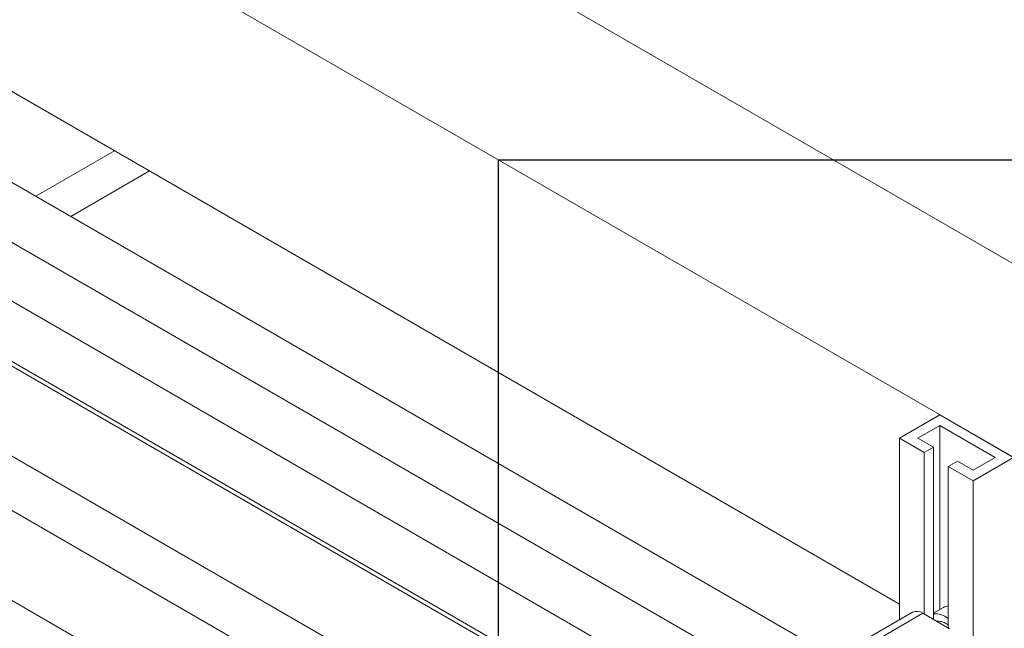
# Model space of a CAD drawing. Header units: millimetres. Extents: x 525 to 29324, y 175 to 20618.
# Tile 389 of 588: x 20480 to 20858, y 13926 to 14160. Entities that reach past the tile are written whole.
import ezdxf

# ---------------------------------------------------------------- set-up
doc = ezdxf.new("R2010")
doc.units = ezdxf.units.MM
doc.linetypes.add('SLD-Continua', pattern=[0])
doc.layers.add('COTAS', color=1, linetype='SLD-Continua')

msp = doc.modelspace()

# ---------------------------------------------------------------- linework, layer by layer
at = {"color": 7, "linetype": 'SLD-Continua', "lineweight": 18, "ltscale": 35}
for p, q in [((20793, 13915.11), (19770.33, 14505.33)), ((19760.35, 14488), (20772.99, 13903.56)), ((20753.4, 13892.25), (19730.74, 14482.48)), ((19720.75, 14465.15), (20742.39, 13875.51)), ((20742.39, 13873.73), (19768.6, 14435.75)), ((20742.39, 13873.73), (19768.6, 14435.75)), ((19753.61, 14409.77), (20742.39, 13839.09)), ((19753.61, 14409.77), (20742.39, 13839.09)), ((20740.37, 13819.4), (19720.52, 14408)), ((19705.52, 14382.01), (20725.42, 13793.39)), ((21165.95, 13816.5), (20388.13, 14265.42)), ((21165.95, 13816.5), (20388.13, 14265.42)), ((21165.95, 13816.5), (20388.13, 14265.42)), ((21165.95, 13816.5), (20388.13, 14265.42)), ((21165.95, 13816.5), (20388.13, 14265.42)), ((20818.05, 13935.63), (20285.96, 14242.72)), ((20818.05, 13935.63), (20285.96, 14242.72)), ((20818.05, 13935.63), (20285.96, 14242.72)), ((20818.05, 13935.63), (20285.96, 14242.72)), ((20818.05, 13935.63), (20285.96, 14242.72)), ((21029.37, 13969.68), (20588.35, 14224.22)), ((20485.88, 14092.36), (20516.19, 14109.85)), ((20485.88, 14092.36), (20516.19, 14109.85)), ((20485.88, 14092.36), (20516.19, 14109.85)), ((20485.88, 14092.36), (20516.19, 14109.85)), ((20485.88, 14092.36), (20516.19, 14109.85)), ((20499.32, 14084.6), (20529.63, 14102.09)), ((20499.32, 14084.6), (20529.63, 14102.09)), ((20499.32, 14084.6), (20529.63, 14102.09)), ((20499.32, 14084.6), (20529.63, 14102.09)), ((20499.32, 14084.6), (20529.63, 14102.09)), ((20833.61, 14008.31), (20818.05, 13999.33)), ((20861.89, 13991.99), (20833.61, 14008.31)), ((20825.12, 13999.33), (20833.61, 14004.23)), ((20833.61, 14004.23), (20854.82, 13991.99)), ((20833.61, 14004.23), (20833.61, 13933.57)), ((20827.6, 13993.83), (20818.05, 13999.33)), ((20818.05, 13999.33), (20818.05, 13929.57)), ((20831.13, 13995.87), (20825.12, 13999.33)), ((20827.6, 13993.83), (20831.13, 13995.87)), ((20831.13, 13995.87), (20831.13, 13929.72)), ((20827.6, 13993.83), (20827.6, 13931.76)), ((20854.82, 13991.99), (20846.34, 13987.09)), ((20861.89, 13991.99), (20846.34, 13983.01)), ((20840.33, 13990.56), (20836.79, 13988.52)), ((20846.34, 13983.01), (20836.79, 13988.52)), ((20836.79, 13988.52), (20836.79, 13926.46)), ((20846.34, 13987.09), (20840.33, 13990.56)), ((20846.34, 13983.01), (20846.34, 13884.32)), ((20823.07, 13932.46), (20806.31, 13922.79)), ((20827.07, 13932.07), (20810.31, 13922.39)), ((20827.07, 13932.07), (20837.32, 13926.15)), ((20834.96, 13934.35), (20831.13, 13932.14))]:
    msp.add_line(p, q, dxfattribs=at)
at = {"color": 7, "linetype": 'SLD-Continua', "lineweight": 18, "ltscale": 1225}
for centre, radius, start, end in [((20824.73, 13928.8), 4.02, 54.3909, 114.3073), ((20831.86, 13924.26), 7.6, 49.5843, 95.4903), ((20837.09, 13930.6), 4.31, 93.9334, 119.4683), ((20832.76, 13922.99), 6.04, 48.1218, 93.9257)]:
    msp.add_arc(centre, radius, start, end, dxfattribs=at)
at = {"layer": 'COTAS', "ltscale": 35}
for q in [(20663.75, 11753.46), (21993.65, 14106.34)]:
    msp.add_line((20663.75, 14106.34), q, dxfattribs=at)

doc.saveas('drawing.dxf')
